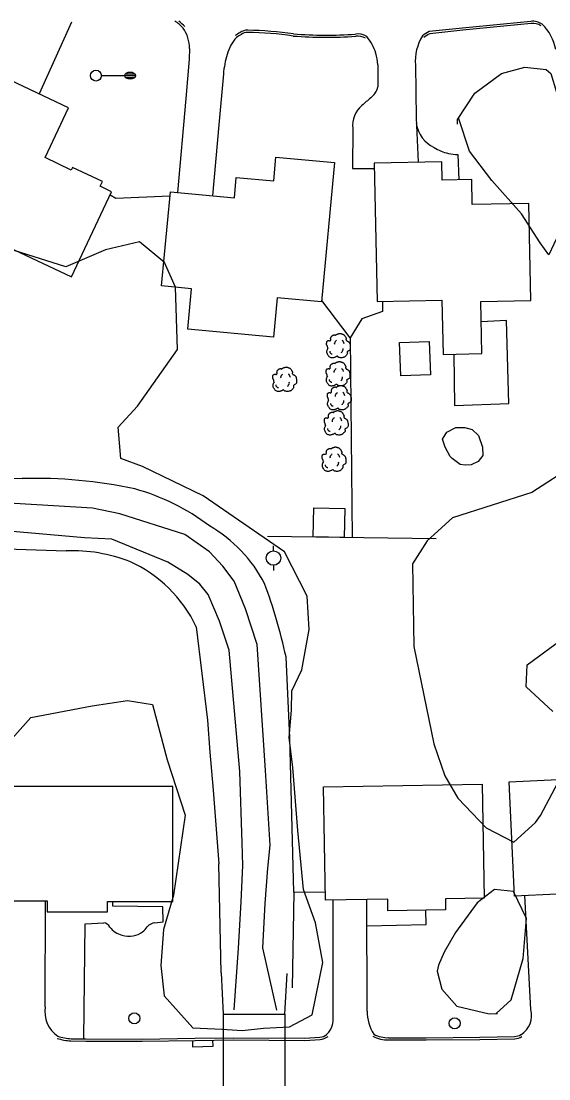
# Model space of a CAD drawing. Extents: x 2145380 to 2156929, y 139568 to 149130.
# Drawn here: x 2148496.7 to 2148643.4, y 143378 to 143671.8 of the extents above; entities that cross this region are included whole.
import ezdxf

# ---------------------------------------------------------------- set-up
doc = ezdxf.new("R2010")
doc.units = 0
for name, color, linetype in [('Default', 7, 'Continuous'), ('TOPO_Asphalt', 7, 'Continuous'), ('TOPO_Building', 7, 'Continuous'), ('TOPO_Concrete', 7, 'Continuous'), ('TOPO_Curb Back', 7, 'Continuous'), ('TOPO_DRAIN_Headwall', 7, 'Continuous'), ('TOPO_DRAIN_Inlet Grate', 7, 'Continuous'), ('TOPO_DRAIN_Structure', 7, 'Continuous'), ('TOPO_Fence', 7, 'Continuous'), ('TOPO_Flowline', 7, 'Continuous'), ('TOPO_Light Pole', 7, 'Continuous'), ('TOPO_Power Pole', 7, 'Continuous'), ('TOPO_Sidewalk', 7, 'Continuous'), ('TOPO_Tree', 7, 'Continuous'), ('TOPO_Tree Line', 7, 'Continuous'), ('TOPO_Wall Freestanding', 7, 'Continuous'), ('TOPO_Water Meter', 7, 'Continuous')]:
    doc.layers.add(name, color=color, linetype=linetype)

# ---------------------------------------------------------------- blocks, each defined once
blk = doc.blocks.new('LP')
at = {"layer": 'TOPO_Light Pole'}
blk.add_line((3.81, 0), (20.32, 0), dxfattribs=at)
for points in [[(20.32, 0), (27.94, 0)], [(20.32, 0), (23.5, 0)], [(20.83, 1.27), (27.43, 1.27)], [(20.83, 1.27), (23.5, 1.27)], [(23.71, 1.27), (27.43, 1.27)], [(23.71, 0), (27.94, 0)], [(20.83, -1.27), (27.43, -1.27)], [(20.83, -1.27), (23.5, -1.27)], [(23.71, -1.27), (27.43, -1.27)]]:
    blk.add_lwpolyline(points, dxfattribs=at)
blk.add_circle((0, 0), 3.81, dxfattribs=at)
blk.add_ellipse((24.13, 0), major_axis=(3.81, 0), ratio=0.666667, dxfattribs=at)
blk = doc.blocks.new('POWPOL')
at = {"layer": 'TOPO_Power Pole'}
for p, q in [((0, 10.2), (0, 17.3)), ((0, -10.2), (0, -17.3))]:
    blk.add_line(p, q, dxfattribs=at)
blk.add_circle((0, 0), 10.2, dxfattribs=at)
blk = doc.blocks.new('TREE')
at = {"layer": 'TOPO_Tree'}
for points in [[(-14.1, -0.4), (-14.2, 0.5), (-14.4, 1.4), (-14.6, 2.3), (-14.8, 3.2), (-15.5, 4), (-15.7, 4.9), (-15.8, 5.6), (-15.7, 6.3), (-15.7, 7), (-15.6, 7.9), (-15.7, 8.8), (-15.1, 9.7), (-14.6, 10.4), (-13.8, 10.5), (-13, 10.7), (-12.2, 11), (-11.1, 10), (-10.4, 10.7), (-9.4, 11.7), (-10.3, 13.3), (-9.8, 14.4), (-9.6, 15.1), (-9.3, 15.9), (-8.8, 16.5), (-8.2, 17.3), (-7.5, 17.7), (-6.7, 18.1), (-6.1, 18.4), (-5.6, 18.6), (-5.1, 18.7), (-4.5, 18.7), (-4, 18.5), (-3.5, 18.1)], [(-3.5, 17.6), (-3.1, 18.3), (-2.6, 18.8), (-1.9, 19.2), (-1, 19.7), (-0.2, 20), (0.7, 20.2), (1.6, 20.5), (2.5, 20.8), (3.4, 20.8), (4.1, 20.7), (4.8, 20.5), (5.5, 20.2), (6.4, 19.9), (7.3, 19.7), (8.2, 19.2), (9.4, 18.4), (10, 17.2), (10.8, 16), (11.2, 15.3), (11.6, 14.6), (11.9, 13.9), (12.2, 13.1), (11.4, 12), (11.9, 11.2), (12, 11), (12.2, 10.9), (12.4, 10.7), (12.9, 10.4), (13.5, 10), (14, 9.7), (14.7, 9.2), (15.4, 8.7), (16.1, 8.1), (16.7, 7.5), (16.9, 6.7), (17.1, 6), (17.6, 4.4), (17.7, 2.8), (17.7, 1.2), (17.7, -0.2), (17.8, -2.2), (16.6, -3), (15.5, -3.8), (14.3, -4.6), (13.2, -5.3)], [(13.2, -5.3), (13.3, -5.8), (13.4, -6.3), (13.4, -6.7), (13.8, -8.5), (12.2, -10), (10.8, -11.5), (10, -12.3), (9.1, -12.8), (8.2, -13.1), (6, -13.8), (3.3, -13.6), (1.3, -13.1), (0.5, -12.9), (-0.1, -11.4), (-0.8, -11.5), (-2, -11.6), (-3.3, -12.8), (-4.5, -13.1), (-6.1, -13.5), (-7.8, -14), (-9.3, -13.6), (-11.4, -13.1), (-12.8, -11.4), (-14.1, -9.4), (-15.3, -7.3), (-15.6, -5.1), (-15.1, -3), (-14.9, -1.9), (-13.9, -0.8), (-13.5, 0.1)], [(-4.2, 5.1), (-4.5, 6.1), (-4.3, 7.2), (-3.8, 8.2), (-3.3, 9.3), (-2.7, 10.3), (-1.6, 11)], [(5.9, 11.2), (6.5, 10.7), (7, 10.2), (7.4, 9.5), (7.9, 8.6), (8.3, 7.6), (8.5, 6.6)], [(-11.4, -4.5), (-11.5, -5.4), (-11, -6.3), (-10.1, -7.2), (-9.3, -8), (-8.5, -8.3), (-7.7, -8.1)], [(4.8, -6.3), (5.7, -5.7), (6.3, -4.9), (6.8, -3.9), (7.4, -2.8), (7.6, -1.7), (7.5, -0.6)]]:
    blk.add_open_spline(points, degree=3, dxfattribs=at)
blk = doc.blocks.new('WTRMTR')
at = {"layer": 'Default'}
blk.add_circle((0, 0), 3.89, dxfattribs=at)

msp = doc.modelspace()

# ---------------------------------------------------------------- linework, layer by layer
at = {"layer": 'TOPO_Asphalt'}
msp.add_line((2148510.72, 143671.52), (2148501.74, 143651.61), dxfattribs=at)
for points in [[(2148543.54, 143664.22), (2148543.44, 143661.22), (2148542.51, 143650.34), (2148540.22, 143624.21)], [(2148595.92, 143659.68), (2148595.91, 143653.53)], [(2148606.32, 143659.63), (2148606.5, 143644.85), (2148607.1, 143632.59)], [(2148552.96, 143657.16), (2148551.69, 143642.98), (2148549.93, 143623.31)], [(2148588.92, 143642.06), (2148588.88, 143630.92), (2148594.94, 143630.88)], [(2148503.42, 143397.98), (2148503.53, 143427.46)], [(2148583.45, 143394.76), (2148583.43, 143427.63)], [(2148592.9, 143396.81), (2148592.81, 143427.78)], [(2148638.43, 143397.25), (2148636.79, 143428.9)]]:
    msp.add_lwpolyline(points, dxfattribs=at)
for centre, radius, start, end in [((2148533.77, 143664.29), 9.78, 359.6317, 35.0373), ((2148632.32, 143661.45), 13.27, 10.8676, 45.8384), ((2148565.1, 143659.49), 11.54, 137.3711, 164.445), ((2148582.19, 143658.65), 13.84, 17.9391, 40.0208), ((2148620.14, 143660.57), 13.85, 148.9289, 183.9221), ((2148581.96, 143654.53), 29.12, 163.93, 174.8206), ((2148553.02, 143653.81), 43.29, 7.7885, 12.136), ((2148590.21, 143655.12), 5.92, 308.5154, 344.4145), ((2148595.82, 143642.93), 6.96, 128.6938, 187.1862), ((2148627.76, 143609.5), 53.17, 129.5613, 133.0401), ((2148511.82, 143396.75), 8.49, 171.6492, 234.7709), ((2148604.74, 143396.78), 11.84, 179.8599, 212.7856), ((2148632.28, 143395.64), 6.36, 302.0915, 14.6509), ((2148577.9, 143394.41), 5.57, 307.9465, 3.6397)]:
    msp.add_arc(centre, radius, start, end, dxfattribs=at)
at = {"layer": 'TOPO_Building'}
for points in [[(2148510.68, 143630.46), (2148503.38, 143633.9), (2148509.91, 143647.76), (2148490.27, 143657.01), (2148472.29, 143618.86), (2148510.73, 143600.74), (2148521.9, 143624.44), (2148518.7, 143625.95), (2148519.31, 143627.24), (2148511.01, 143631.16)], [(2148583.84, 143632.5), (2148580.26, 143593.8), (2148567.92, 143594.94), (2148566.91, 143584), (2148543.09, 143586.21), (2148544.13, 143597.47), (2148535.79, 143598.24), (2148538.22, 143624.4), (2148556.02, 143622.75), (2148556.55, 143628.42), (2148566.98, 143627.45), (2148567.58, 143634.01)], [(2148594.91, 143632.34), (2148595.71, 143593.91), (2148613.7, 143594.29), (2148614.01, 143579.24), (2148624.81, 143579.47), (2148624.51, 143593.92), (2148638.39, 143594.21), (2148637.82, 143621.19), (2148622.12, 143620.86), (2148621.97, 143627.8), (2148613.76, 143627.63), (2148613.65, 143632.73)], [(2148577.87, 143528.56), (2148578.06, 143536.59), (2148586.69, 143536.39), (2148586.5, 143528.35)], [(2148677.41, 143463.06), (2148679, 143430.22), (2148663.97, 143429.5), (2148664.13, 143426.19), (2148645.83, 143425.31), (2148645.64, 143429.33), (2148633.91, 143428.77), (2148632.38, 143460.45), (2148647.94, 143461.21), (2148647.45, 143471.22), (2148661.99, 143471.92), (2148662.45, 143462.33)], [(2148581.31, 143427.6), (2148580.8, 143459.13), (2148624.91, 143459.83), (2148625.41, 143428.2), (2148614.66, 143428.03), (2148614.71, 143424.95), (2148598.71, 143424.7), (2148598.66, 143427.87)], [(2148492.65, 143459.22), (2148492.61, 143427.47), (2148504, 143427.46), (2148504, 143424.41), (2148520.77, 143424.39), (2148520.77, 143427.29), (2148538.92, 143427.27), (2148538.95, 143459.17)]]:
    msp.add_lwpolyline(points, close=True, dxfattribs=at)
at = {"layer": 'TOPO_Concrete'}
for points in [[(2148616.99, 143579.31), (2148617.24, 143565.04), (2148632.33, 143565.64), (2148631.63, 143588.64), (2148624.63, 143588.3)], [(2148610.2, 143582.8), (2148610.53, 143573.54), (2148602.24, 143573.24), (2148601.91, 143582.5), (2148610.2, 143582.8)], [(2148328.83, 143527.95), (2148426.66, 143526.32), (2148475.68, 143525.76), (2148509.25, 143524.67)], [(2148545.43, 143503.58), (2148548.58, 143477.62), (2148549.16, 143468.73), (2148550.09, 143458.22), (2148551.69, 143437.76)], [(2148533.93, 143421.3), (2148536.19, 143421.64), (2148536.1, 143425.77), (2148522.27, 143425.94), (2148522.25, 143427.29)], [(2148592.83, 143420.51), (2148609.28, 143420.87), (2148609.25, 143424.87)], [(2148514.16, 143389.09), (2148514.53, 143421.07), (2148519.7, 143421.35)]]:
    msp.add_lwpolyline(points, dxfattribs=at)
for centre, radius, start, end in [((2148500.82, 143414.46), 130.34, 77.8098, 91.6536), ((2148512.07, 143482.87), 61.19, 52.8122, 74.5849), ((2148528.9, 143496.92), 40.13, 27.7011, 59.8431), ((2148510.82, 143479.93), 44.77, 68.8621, 92.0072), ((2148511.32, 143487.27), 37.81, 25.56, 65.5599), ((2148408.79, 143459.1), 165.57, 12.5964, 19.9452), ((2148519.19, 143418.83), 2.57, 30.7864, 78.5805), ((2148525.96, 143423.39), 5.59, 215.3729, 257.7543), ((2148526.89, 143423.78), 6.13, 279.3289, 306.1588), ((2148525.94, 143424.51), 7.29, 308.8084, 323.5569), ((2148534.02, 143418.56), 2.74, 91.7059, 143.8027), ((2148526.75, 143424.6), 6.96, 253.4815, 279.3361)]:
    msp.add_arc(centre, radius, start, end, dxfattribs=at)
at = {"layer": 'TOPO_Curb Back'}
for points in [[(2148638.44, 143671.74), (2148619.46, 143669.9), (2148610.19, 143668.9)], [(2148638.51, 143671.14), (2148619.52, 143669.31), (2148610.35, 143668.32)], [(2148510.61, 143389.13), (2148514.7, 143389.08), (2148530.39, 143389.02), (2148545.07, 143389.28), (2148555.78, 143389.4), (2148575.56, 143389.28), (2148579.81, 143389.52)], [(2148598.88, 143389.42), (2148609.33, 143389.4), (2148624.23, 143389.55), (2148633.89, 143389.72)], [(2148510.59, 143388.53), (2148514.7, 143388.48), (2148530.39, 143388.42), (2148545.08, 143388.68), (2148555.79, 143388.8), (2148575.57, 143388.68), (2148579.87, 143388.92)], [(2148598.89, 143388.82), (2148609.33, 143388.8), (2148624.24, 143388.95), (2148633.93, 143389.12)]]:
    msp.add_lwpolyline(points, dxfattribs=at)
for centre, radius, start, end in [((2148535.65, 143664.73), 8.01, 40.1606, 61.8996), ((2148535.65, 143664.73), 8.61, 40.1604, 55.2765), ((2148639.06, 143667.52), 4.26, 53.9076, 98.3573), ((2148562.05, 143659.81), 9.87, 116.6861, 125.991), ((2148559.53, 143666.19), 3.1, 86.6841, 128.0539), ((2148559.53, 143666.19), 2.5, 86.4185, 129.3721), ((2148557.94, 143565.77), 102.93, 81.925, 89.03), ((2148557.94, 143565.78), 103.52, 81.9358, 89.0229), ((2148613.99, 143660.59), 9.14, 114.5606, 128.6912), ((2148639.06, 143667.52), 3.66, 53.9057, 98.5821), ((2148562.05, 143659.82), 9.26, 116.2938, 125.9934), ((2148581.5, 143787.77), 120.44, 265.6657, 273.9173), ((2148581.5, 143787.76), 119.83, 265.6749, 273.9084), ((2148590.3, 143663.53), 4.73, 58.3092, 97.6375), ((2148590.3, 143663.53), 4.13, 58.3127, 97.8986), ((2148613.99, 143660.58), 8.55, 115.2054, 128.6901), ((2148511.64, 143404.93), 16.44, 252.6663, 266.3435), ((2148511.64, 143404.93), 15.84, 252.6682, 266.2855), ((2148579.02, 143394.43), 4.97, 279.0917, 303.0736), ((2148579.02, 143394.43), 5.57, 278.7671, 303.0746), ((2148598.6, 143397.58), 8.76, 242.1271, 271.8659), ((2148598.6, 143397.58), 8.16, 242.1245, 271.9384), ((2148633.37, 143394.65), 4.95, 275.9989, 297.4775), ((2148633.37, 143394.64), 5.55, 275.7134, 297.4802)]:
    msp.add_arc(centre, radius, start, end, dxfattribs=at)
at = {"layer": 'TOPO_DRAIN_Headwall'}
msp.add_lwpolyline([(2148552.37, 143407.41), (2148552.92, 143395.98), (2148570.05, 143395.99), (2148570.64, 143407.21)], dxfattribs=at)
at = {"layer": 'TOPO_DRAIN_Inlet Grate'}
msp.add_lwpolyline([(2148544.36, 143388.66), (2148544.36, 143386.9), (2148550.07, 143387.06), (2148550.05, 143388.74)], dxfattribs=at)
at = {"layer": 'TOPO_DRAIN_Structure'}
for p, q in [((2148552.92, 143395.98), (2148552.93, 143355.5)), ((2148570.05, 143395.99), (2148570.06, 143355.5))]:
    msp.add_line(p, q, dxfattribs=at)
at = {"layer": 'TOPO_Fence'}
for p, q in [((2148588.17, 143583.82), (2148588.72, 143528.27)), ((2148465.8, 143545.41), (2148497.05, 143544.74)), ((2148565.21, 143528.72), (2148612.14, 143528.08)), ((2148552.37, 143407.42), (2148551.69, 143437.76))]:
    msp.add_line(p, q, dxfattribs=at)
for points in [[(2148521.47, 143623.53), (2148523.1, 143622.61), (2148538.11, 143623.3)], [(2148597.21, 143593.95), (2148597.19, 143591.11), (2148591.44, 143589.11), (2148588.17, 143583.82), (2148580.29, 143594.17)], [(2148572.56, 143429.81), (2148571.38, 143472.74), (2148570.37, 143495.2)], [(2148581.27, 143429.74), (2148572.56, 143429.81), (2148572.09, 143403.31)]]:
    msp.add_lwpolyline(points, dxfattribs=at)
at = {"layer": 'TOPO_Flowline'}
for points in [[(2148567.85, 143397.09), (2148563.89, 143414.37), (2148564.54, 143426.72), (2148565.34, 143436.51), (2148566, 143442.87), (2148564.67, 143463.63), (2148562.35, 143498.65), (2148559.06, 143508.59), (2148555.94, 143516.21), (2148552.83, 143520.36), (2148549.11, 143524.37), (2148542.24, 143529.19), (2148524.15, 143534.98), (2148516.57, 143536.5), (2148483.97, 143538.46)], [(2148555.93, 143397.16), (2148557.19, 143414.26), (2148557.86, 143427.17), (2148558.32, 143437.28), (2148558.17, 143443.57), (2148557.57, 143463.33), (2148554.6, 143497.09), (2148551.83, 143505.1), (2148548.68, 143512.52), (2148546.41, 143515.39), (2148543.07, 143518.1), (2148537.47, 143521.52), (2148521.97, 143527.87), (2148514.38, 143528.24), (2148483.78, 143530.97)]]:
    msp.add_lwpolyline(points, dxfattribs=at)
at = {"layer": 'TOPO_Sidewalk'}
msp.add_lwpolyline([(2148618.15, 143634.8), (2148618.4, 143627.73)], dxfattribs=at)
for centre, radius, start, end in [((2148615.54, 143644.83), 9.09, 189.285, 243.6673), ((2148619.42, 143650.25), 15.7, 239.7651, 255.5153), ((2148617.66, 143643.89), 9.1, 256.1787, 273.0769)]:
    msp.add_arc(centre, radius, start, end, dxfattribs=at)
at = {"layer": 'TOPO_Tree Line'}
for points in [[(2148618.06, 143643.21), (2148618.04, 143644.5), (2148622.82, 143651.76), (2148630.28, 143657.29), (2148636.78, 143659.06), (2148642.64, 143658.37), (2148643.98, 143657.3), (2148645.52, 143652.11), (2148646.94, 143646.21), (2148648.62, 143631.62), (2148647.22, 143622.52), (2148646.17, 143612.84), (2148643.46, 143606.88), (2148640.99, 143610.2), (2148635.85, 143618.3), (2148627.61, 143627.57), (2148621.41, 143635.67), (2148618.33, 143644.93)], [(2148494.24, 143472.52), (2148499.41, 143478.37), (2148516.44, 143481.6), (2148526.34, 143483.1), (2148533.21, 143481.97), (2148537.35, 143466.61), (2148542.36, 143451.23), (2148539.1, 143429.02), (2148536.3, 143419.5), (2148535.58, 143409.45), (2148536.5, 143401.07), (2148544.48, 143392.13), (2148552.63, 143391.76), (2148558.22, 143391.42), (2148564.11, 143392.08), (2148571.37, 143392.43), (2148577.64, 143395.76), (2148580.57, 143410.32), (2148578.58, 143421.37), (2148575.19, 143430.6), (2148573.62, 143446.96), (2148572.23, 143464.46), (2148571.23, 143472.79), (2148571.88, 143480.36), (2148572, 143485.82), (2148574.79, 143491.61), (2148576.8, 143502.8), (2148576.26, 143512.03), (2148569.93, 143524.38), (2148547.35, 143539.9), (2148530.5, 143548.08), (2148524.44, 143550.28), (2148523.69, 143559.01), (2148529.11, 143564.84), (2148540.23, 143580.55), (2148539.62, 143597.88), (2148536.58, 143604.8), (2148529.63, 143610.49), (2148520.22, 143608.31), (2148509.2, 143603.6), (2148491.26, 143609.25)], [(2148650.5, 143548.44), (2148638.66, 143540.86), (2148616.68, 143533.8), (2148609.57, 143527.46), (2148605.5, 143521.01), (2148605.89, 143498.05), (2148611.48, 143471.05), (2148614.48, 143462.15), (2148618.12, 143456), (2148625.99, 143447.76), (2148633.66, 143443.71), (2148639.74, 143449.23), (2148641.11, 143451.11), (2148647.62, 143463.34)], [(2148644.54, 143479.99), (2148637.14, 143486.86), (2148637.38, 143492.98), (2148646.86, 143499.96)], [(2148628.76, 143396.14), (2148632.93, 143399.94), (2148636.29, 143411.38), (2148637.19, 143422.56), (2148633.57, 143430.05), (2148628.28, 143430.6), (2148623.52, 143426.89), (2148617.5, 143418.65), (2148614.37, 143413.15), (2148612.75, 143409.55), (2148612.39, 143407.9), (2148613.7, 143402.89), (2148617.87, 143398.15), (2148626.82, 143396.07), (2148629.16, 143396.15)]]:
    msp.add_lwpolyline(points, dxfattribs=at)
at = {"layer": 'TOPO_Wall Freestanding'}
msp.add_lwpolyline([(2148616.52, 143550.32), (2148615.99, 143550.83), (2148614.58, 143553.44), (2148613.9, 143555.66), (2148615.1, 143557.62), (2148617.57, 143558.97), (2148620.04, 143558.94), (2148622.09, 143558.33), (2148623.84, 143556.72), (2148624.96, 143553.44), (2148625.03, 143551.13), (2148623.75, 143549.44), (2148621.79, 143548.51), (2148620.16, 143548.43), (2148618.78, 143548.67)], close=True, dxfattribs=at)

# ---------------------------------------------------------------- block references
at = {"layer": 'TOPO_Light Pole', "xscale": 0.39370000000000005, "yscale": 0.3937000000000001}
msp.add_blockref('LP', (2148517.54, 143656.68), dxfattribs=at)
at = {"layer": 'TOPO_Power Pole', "xscale": 0.19685000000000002, "yscale": 0.19685000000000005}
msp.add_blockref('POWPOL', (2148566.88, 143522.65), dxfattribs=at)
at = {"layer": 'TOPO_Tree', "xscale": 0.19685000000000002, "yscale": 0.19685000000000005}
for p in [(2148584.75, 143580.98), (2148569.81, 143571.62), (2148584.62, 143573.16), (2148584.96, 143566.52), (2148584.12, 143559.52), (2148583.52, 143549.43)]:
    msp.add_blockref('TREE', p, dxfattribs=at)
at = {"layer": 'TOPO_Water Meter', "xscale": 0.39370000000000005, "yscale": 0.3937000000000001}
for p in [(2148528.2, 143394.81), (2148617.26, 143393.42)]:
    msp.add_blockref('WTRMTR', p, dxfattribs=at)

doc.saveas('drawing.dxf')
